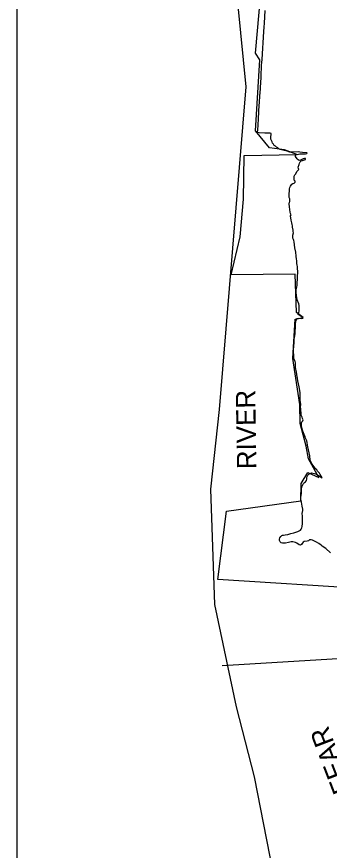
# Model space of a CAD drawing. Extents: x 2290055 to 2389491, y 66597 to 237875.
# Drawn here: x 2313127 to 2316509, y 153790 to 162814 of the extents above; entities that cross this region are included whole.
import ezdxf

# ---------------------------------------------------------------- set-up
doc = ezdxf.new("R2010")
doc.units = 0
for name, color, linetype in [('Exist Boundary Political City Limit New', 7, 'Continuous'), ('Exist Boundary Political CountyLine', 7, 'Continuous'), ('Exist Hydrographic Island Shore', 7, 'Continuous'), ('Exist Hydrographic River Shore Label', 7, 'Continuous'), ('Exist Road Secondary Structure Private CELL', 7, 'Continuous'), ('Map Preparation Boundary City Limit Buffer Line', 7, 'Continuous'), ('Map Preparation Inset Cut Line', 7, 'Continuous')]:
    doc.layers.add(name, color=color, linetype=linetype)

msp = doc.modelspace()

# ---------------------------------------------------------------- linework, layer by layer
at = {"layer": 'Exist Boundary Political City Limit New'}
msp.add_lwpolyline([(2316900.8, 156619.1), (2315301.8, 156720.1), (2315397.8, 157461.8), (2316199.5, 157572.9), (2316204.8, 157759.6), (2316275.2, 157880.7), (2316396.2, 157825.2), (2316285.2, 158027), (2316260, 158163.3), (2316194.5, 158410.5), (2316189.5, 158617.4), (2316113.7, 159111.9), (2316139, 159540.9), (2316224.8, 159556), (2316154.2, 159611.5), (2316139, 160025.3), (2315448, 160020.1), (2315544, 160429), (2315579.2, 160837.7), (2315589.2, 161312.1), (2316159.2, 161322.2), (2316023, 161372.6), (2315861.8, 161392.8), (2315710.2, 161579.5), (2315755.8, 162346.5), (2315710.2, 162417.2), (2315871.8, 164238.8)], dxfattribs=at)
at = {"layer": 'Exist Boundary Political CountyLine'}
msp.add_lwpolyline([(2315408.1, 164067), (2315607.7, 162054.2), (2315317.3, 158562.2), (2315224, 157700.8), (2315268.2, 156449.7), (2315501.7, 155343.5), (2315695.7, 154585.5), (2315964, 153221.3), (2316920.4, 148991.6), (2317162.1, 147612.8), (2317498.2, 146375.1), (2318329.6, 144823.8), (2319094.5, 143220.3), (2320166.2, 141551.5), (2320522.6, 140942.1), (2321397.1, 138973.7), (2322086, 137167.5), (2322248.1, 134963.6), (2322408.9, 131927.6), (2322579.8, 128889.8), (2322748.5, 125845.7), (2322867, 124333.8)], dxfattribs=at)
at = {"layer": 'Exist Hydrographic Island Shore'}
for points in [[(2316141.5, 161313.7), (2316146.2, 161318.3), (2316188.5, 161329.6), (2316234.7, 161327.7), (2316250, 161328.5), (2316265, 161331), (2316269.5, 161334.9), (2316266.5, 161340.9), (2316220.5, 161344.7), (2316190.5, 161348.4), (2316175, 161348.9), (2316113.5, 161347), (2316098.2, 161347), (2316082.5, 161348.3), (2316052.5, 161358.2), (2316037.7, 161362.2), (2316021.7, 161363.6), (2316006.7, 161366.9), (2315978, 161376.6), (2315964, 161384.7), (2315951, 161393.5), (2315937.2, 161401), (2315925.2, 161410.1), (2315914.2, 161420.8), (2315907, 161434.3), (2315896, 161445.2), (2315890.2, 161459.9), (2315882.2, 161473.6), (2315878, 161488.5), (2315876.5, 161503.4), (2315881, 161549.2), (2315871, 161550.9), (2315810, 161553.3), (2315749.5, 161556.8), (2315734.7, 161559.8), (2315733.5, 161568.2), (2315734.5, 161583.5), (2315736.7, 161598.6), (2315739, 161629.5), (2315742.7, 161721.7), (2315746, 161768.2), (2315746.7, 161799), (2315750.5, 161844.7), (2315752.5, 161890.4), (2315758.7, 161951.1), (2315762, 161996.6), (2315763.2, 162027.9), (2315765.5, 162058.3), (2315766.5, 162089.3), (2315771.5, 162165.9), (2315776.7, 162288.2), (2315782.7, 162348.8), (2315790.5, 162470.9), (2315795.2, 162531.3), (2315802, 162652.6), (2315803.5, 162698.7), (2315807.5, 162744.7), (2315814.7, 162881.3)], [(2316138, 159384.3), (2316141.5, 159470.9), (2316144, 159486.3), (2316147.5, 159519.3), (2316153, 159534.7), (2316163, 159546.5), (2316178, 159551.1), (2316209.7, 159547.9), (2316225.7, 159550.4), (2316222.7, 159557.8), (2316183.5, 159581.6), (2316173.1, 159589.7), (2316172, 159598), (2316179.5, 159611.3), (2316183.7, 159626.1), (2316182.5, 159688.9), (2316180.5, 159704.9), (2316163, 159748.6), (2316153.5, 159795.4), (2316150, 159826.2), (2316149.5, 159842.4), (2316150.2, 159858.3), (2316158.5, 159888.2), (2316160.5, 159903.3), (2316165.7, 160000), (2316167, 160048.4), (2316166.5, 160095.4), (2316165, 160110.4), (2316161, 160125.5), (2316159.2, 160142.6), (2316158.7, 160158.1), (2316156.5, 160173.1), (2316155.5, 160188.9), (2316150.2, 160219.9), (2316145.7, 160265.9), (2316136.2, 160311.5), (2316132.5, 160343.9), (2316127.2, 160375.1), (2316126, 160390.5), (2316120, 160401.7), (2316115.5, 160416.1), (2316115.2, 160447.5), (2316120, 160472.9), (2316117.7, 160488.2), (2316116.7, 160503.6), (2316110.5, 160533.9), (2316109.7, 160550.2), (2316106.5, 160564.9), (2316104.7, 160580.7), (2316101.5, 160595.8), (2316097, 160611.4), (2316089.5, 160656.7), (2316095.5, 160667.1), (2316090, 160681.5), (2316086.5, 160696.1), (2316083, 160726.1), (2316078, 160756.7), (2316076.5, 160789.1), (2316077.2, 160804.8), (2316081.5, 160811.5), (2316082, 160826.2), (2316080.5, 160841.7), (2316076, 160856.8), (2316075.7, 160887.6), (2316079, 160934.3), (2316078.5, 160949.4), (2316081.5, 160963.2), (2316087.7, 160977.4), (2316104.5, 161000.8), (2316113.7, 161007.6), (2316128.2, 161012.1), (2316139, 161023.2), (2316139, 161032.9), (2316129.7, 161044.5), (2316127.7, 161056), (2316129.5, 161071.4), (2316130, 161086.5), (2316135.5, 161101.3), (2316145.7, 161111.4), (2316159, 161139.2), (2316168.5, 161148.2), (2316178.5, 161160.4), (2316176.5, 161171.3), (2316171.7, 161185.9), (2316181.2, 161214.8), (2316188, 161228.5), (2316193.5, 161242.8), (2316206, 161251.5), (2316219.5, 161258.3), (2316250, 161267), (2316250, 161277.4), (2316240.7, 161279.4), (2316225.5, 161275.3), (2316197.5, 161261.7), (2316181.7, 161258.4), (2316173, 161262.8), (2316162.2, 161273.5), (2316143.7, 161298.7), (2316141.5, 161313.7)], [(2316123.7, 157225), (2316168.7, 157240.3), (2316196.7, 157254.4), (2316205.7, 157267.6), (2316212.5, 157281.3), (2316216, 157296), (2316219.7, 157326.6), (2316219.5, 157359.3), (2316217.7, 157390), (2316219.2, 157406), (2316216.5, 157437.3), (2316222, 157468.1), (2316222, 157484.4), (2316217.2, 157514.4), (2316207, 157559.7), (2316202.5, 157591.5), (2316202.2, 157608.1), (2316207.5, 157654.8), (2316207.2, 157685.7), (2316209.5, 157701.1), (2316215.7, 157731.6), (2316221.5, 157745.6), (2316229.5, 157759.2), (2316240, 157770.4), (2316252.2, 157779.4), (2316261, 157792.5), (2316265.5, 157806.9), (2316266.2, 157822.5), (2316268.7, 157837.4), (2316277, 157850.8), (2316287.5, 157861.7), (2316300.7, 157869.9), (2316316, 157874.3), (2316331.5, 157873.3), (2316347.5, 157869.3), (2316363, 157864.2), (2316431.2, 157821.9), (2316427.5, 157830.6), (2316411.5, 157857.7), (2316402.2, 157870.9), (2316380.5, 157893.6), (2316372.7, 157906.7), (2316361.2, 157918.9), (2316351.7, 157931.2), (2316324.7, 157970.7), (2316308.7, 157999.1), (2316303.2, 158014.7), (2316298.7, 158061), (2316292, 158093.9), (2316276.2, 158158.1), (2316273, 158174.7), (2316270.2, 158204.8), (2316266.7, 158220.7), (2316260, 158236.2), (2316252.5, 158250.2), (2316248, 158264.7), (2316230.5, 158308.5), (2316220, 158339.2), (2316211.7, 158370.6), (2316208.7, 158386), (2316207.5, 158401.9), (2316207.5, 158417.9), (2316211.2, 158428.1), (2316223, 158437.9), (2316224.5, 158450.1), (2316219, 158464.1), (2316214.2, 158479.2), (2316206.5, 158493.3), (2316203.2, 158508.3), (2316200.5, 158573), (2316198.7, 158588.1), (2316199.5, 158619.6), (2316198.2, 158635.5), (2316193.5, 158666.3), (2316192.5, 158681.6), (2316192, 158697.2), (2316193.7, 158729.1), (2316192.7, 158744.7), (2316183, 158806.4), (2316179, 158823.1), (2316174.5, 158837.7), (2316167, 158871), (2316163.5, 158902.3), (2316157.2, 158936.3), (2316152.5, 158969.6), (2316146.5, 158999.8), (2316144.2, 159015.9), (2316141.7, 159065.7), (2316140.2, 159080.9), (2316139, 159081.2), (2316136.5, 159086.7), (2316125, 159115.2), (2316123.5, 159124.9), (2316124, 159126.8), (2316122.7, 159208.8), (2316128, 159288.2), (2316127.7, 159304.5), (2316129.7, 159321.2), (2316132.7, 159336.7), (2316138, 159384.3)], [(2316521.2, 157011.5), (2316472.5, 157055.7), (2316433.2, 157081.7), (2316422, 157092.5), (2316397.5, 157110.9), (2316369.5, 157125.5), (2316342, 157141.6), (2316328, 157147.6), (2316311.7, 157150.7), (2316296, 157149), (2316283, 157140.6), (2316268.2, 157135.6), (2316236.2, 157132.6), (2316224.5, 157125.4), (2316216.5, 157112.2), (2316207.5, 157099.6), (2316196.2, 157093.2), (2316181.5, 157097.3), (2316156, 157114.2), (2316142.2, 157121.4), (2316127.7, 157126.9), (2316113, 157129.9), (2316097.5, 157128.6), (2316067.5, 157121.6), (2316035.7, 157116.1), (2316020, 157114.9), (2316004, 157114.8), (2315989.5, 157119.1), (2315978.2, 157130.5), (2315971, 157143.7), (2315970, 157158.9), (2315974.5, 157173.9), (2315984.2, 157185.5), (2315994.7, 157196.3), (2316002.7, 157199.6), (2316013.5, 157201.8), (2316030, 157203.7), (2316062, 157209), (2316093, 157217.6), (2316123.7, 157225)]]:
    msp.add_lwpolyline(points, dxfattribs=at)
at = {"layer": 'Exist Road Secondary Structure Private CELL'}
msp.add_line((2315350.6, 155790), (2318290.7, 155968.2), dxfattribs=at)
at = {"layer": 'Map Preparation Boundary City Limit Buffer Line'}
msp.add_lwpolyline([(2316900.8, 156619.1), (2315301.8, 156720.1), (2315397.8, 157461.8), (2316199.5, 157572.9), (2316204.8, 157759.6), (2316275.2, 157880.7), (2316396.2, 157825.2), (2316285.2, 158027), (2316260, 158163.3), (2316194.5, 158410.5), (2316189.5, 158617.4), (2316113.7, 159111.9), (2316139, 159540.9), (2316224.8, 159556), (2316154.2, 159611.5), (2316139, 160025.3), (2315448, 160020.1), (2315544, 160429), (2315579.2, 160837.7), (2315589.2, 161312.1), (2316159.2, 161322.2), (2316023, 161372.6), (2315861.8, 161392.8), (2315710.2, 161579.5), (2315755.8, 162346.5), (2315710.2, 162417.2), (2315871.8, 164238.8)], dxfattribs=at)
at = {"layer": 'Map Preparation Inset Cut Line'}
msp.add_lwpolyline([(2374088.6, 192135.8), (2313126.6, 192135.8), (2313126.6, 149726.2), (2353934.7, 149726.2), (2375181.1, 184193.5), (2380407.7, 192135.8)], close=True, dxfattribs=at)

# ---------------------------------------------------------------- texts
at = {"layer": 'Exist Hydrographic River Shore Label'}
for s, rotation, p in [('RIVER', 90.90101, (2315720.6, 157917.4)), ('FEAR', 110.93226, (2316759.1, 154449))]:
    msp.add_text(s, height=210, rotation=rotation, dxfattribs=at).set_placement(p)

doc.saveas('drawing.dxf')
